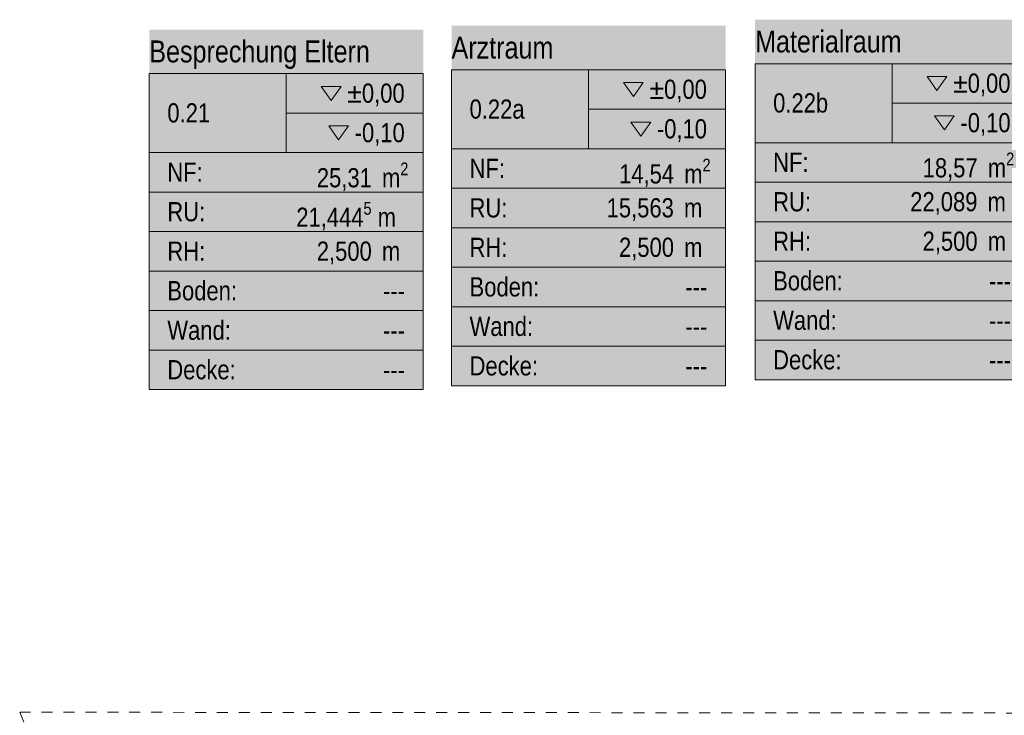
# Model space of a CAD drawing. Header units: metres. Extents: x -79 to 740, y -195 to 69.
# Tile 283 of 306: x 18.16 to 27.14, y 55.1 to 61.44. Entities that reach past the tile are written whole.
import ezdxf
from ezdxf.enums import TextEntityAlignment as Align

# ---------------------------------------------------------------- set-up
doc = ezdxf.new("R2010")
doc.units = ezdxf.units.M
doc.header["$MEASUREMENT"] = 0
doc.linetypes.add('Strichlinie_ eng', pattern=[0.115, 0.075, -0.04])
doc.layers.add('30 Dach', color=7, linetype='Continuous')
doc.layers.add('Neubau_80 Raum', color=7, linetype='Continuous')
doc.styles.add('ERSTELLTER_STIL_1', font='ARIALN.TTF')
doc.styles.add('ERSTELLTER_STIL_2', font='ARIALN.TTF')

# ---------------------------------------------------------------- blocks, each defined once
blk = doc.blocks.new('Besprechung Eltern_0.21_22_1', base_point=(19.0489, 59.5817))
at = {"layer": 'Neubau_80 Raum', "linetype": 'Continuous', "lineweight": 0, "true_color": 0x272a1c}
blk.add_hatch(color=250, dxfattribs=at).paths.add_polyline_path([(19.3374, 58.0701), (21.8374, 58.0701), (21.8374, 61.354), (19.3374, 61.354)])
at = {"layer": 'Neubau_80 Raum', "linetype": 'Continuous', "lineweight": 0, "true_color": 0x000000}
blk.add_hatch(color=18, dxfattribs=at).paths.add_polyline_path([(20.9745, 60.4757), (21.0645, 60.3484), (21.1546, 60.4757)])
at = {"layer": 'Neubau_80 Raum', "color": 7, "linetype": 'Continuous', "lineweight": 9}
for p, q in [((21.8374, 60.9525), (19.3374, 60.9525)), ((19.3374, 60.9525), (19.3374, 58.0701)), ((19.3374, 60.9525), (21.8374, 60.9525)), ((19.3374, 60.2319), (19.3374, 60.9525)), ((20.5874, 60.9525), (20.5874, 60.2319)), ((21.8374, 58.0701), (21.8374, 60.9525)), ((21.8374, 60.9525), (21.8374, 60.2319)), ((20.5874, 60.5922), (21.8374, 60.5922)), ((21.8374, 60.2319), (19.3374, 60.2319)), ((19.3374, 60.2319), (21.8374, 60.2319)), ((19.3374, 59.8716), (19.3374, 60.2319)), ((21.8374, 60.2319), (21.8374, 59.8716)), ((21.8374, 59.8716), (19.3374, 59.8716)), ((19.3374, 59.8716), (21.8374, 59.8716)), ((19.3374, 59.5113), (19.3374, 59.8716)), ((21.8374, 59.8716), (21.8374, 59.5113)), ((21.8374, 59.5113), (19.3374, 59.5113)), ((19.3374, 59.5113), (21.8374, 59.5113)), ((19.3374, 59.151), (19.3374, 59.5113)), ((21.8374, 59.5113), (21.8374, 59.151)), ((21.8374, 59.151), (19.3374, 59.151)), ((19.3374, 59.151), (21.8374, 59.151)), ((19.3374, 58.7907), (19.3374, 59.151)), ((21.8374, 59.151), (21.8374, 58.7907)), ((21.8374, 58.7907), (19.3374, 58.7907)), ((19.3374, 58.7907), (21.8374, 58.7907)), ((19.3374, 58.4304), (19.3374, 58.7907)), ((21.8374, 58.7907), (21.8374, 58.4304)), ((21.8374, 58.4304), (19.3374, 58.4304)), ((19.3374, 58.4304), (21.8374, 58.4304)), ((19.3374, 58.0701), (19.3374, 58.4304)), ((21.8374, 58.4304), (21.8374, 58.0701)), ((19.3374, 58.0701), (21.8374, 58.0701)), ((21.8374, 58.0701), (19.3374, 58.0701))]:
    blk.add_line(p, q, dxfattribs=at)
at = {"layer": 'Neubau_80 Raum', "color": 7, "linetype": 'Continuous', "lineweight": 13, "flags": 128}
for points in [[(20.9063, 60.836), (20.9964, 60.7087), (21.0864, 60.836)], [(20.9745, 60.4757), (21.0645, 60.3484), (21.1546, 60.4757)]]:
    blk.add_lwpolyline(points, close=True, dxfattribs=at)
at = {"layer": 'Neubau_80 Raum', "color": 7, "lineweight": 9, "char_height": 0.175, "attachment_point": 1, "style": 'ERSTELLTER_STIL_2'}
for s, insert in [('\\A1;{\\pql;\\pt0,0.05;\\fArial Narrow|b0|i0|c0|p0;\\W1.000000;±0,00\\fArial Narrow|b0|i0|c0|p0;\\W1.000000;\\A1{\\H.66x;\\S^  ;}\\fArial Narrow|b0|i0|c0|p0;\\W1.000000;\\fArial Narrow|b0|i0|c0|p0;\\W1.000000;\\A1{\\H.66x;\\S^  ;}}', (21.1428, 60.8624)), ('\\A1;{\\pql;\\pt0,0.05;\\fArial Narrow|b0|i0|c0|p0;\\W1.000000;-0,10\\fArial Narrow|b0|i0|c0|p0;\\W1.000000;\\A1{\\H.66x;\\S^  ;}\\fArial Narrow|b0|i0|c0|p0;\\W1.000000;\\fArial Narrow|b0|i0|c0|p0;\\W1.000000;\\A1{\\H.66x;\\S^  ;}}', (21.2109, 60.5021)), ('\\A1;{\\pql;\\pt0,0.05;\\fArial Narrow|b0|i0|c0|p0;\\W1.000000;25,31\\fArial Narrow|b0|i0|c0|p0;\\W1.000000;\\A1{\\H.66x;\\S^  ;}\\fArial Narrow|b0|i0|c0|p0;\\W1.000000; m\\fArial Narrow|b0|i0|c0|p0;\\W1.000000;\\A1{\\H.66x;\\S2^  ;}}', (20.8662, 60.1418)), ('\\A1;{\\pql;\\pt0,0.05;\\fArial Narrow|b0|i0|c0|p0;\\W1.000000;21,444\\fArial Narrow|b0|i0|c0|p0;\\W1.000000;\\A1{\\H.66x;\\S5^  ;}\\fArial Narrow|b0|i0|c0|p0;\\W1.000000; m\\fArial Narrow|b0|i0|c0|p0;\\W1.000000;\\A1{\\H.66x;\\S^  ;}}', (20.6785, 59.7815)), ('\\A1;{\\pql;\\pt0,0.05;\\fArial Narrow|b0|i0|c0|p0;\\W1.000000;2,500\\fArial Narrow|b0|i0|c0|p0;\\W1.000000;\\A1{\\H.66x;\\S^  ;}\\fArial Narrow|b0|i0|c0|p0;\\W1.000000; m\\fArial Narrow|b0|i0|c0|p0;\\W1.000000;\\A1{\\H.66x;\\S^  ;}}', (20.8655, 59.4212))]:
    blk.add_mtext(s, dxfattribs=dict(at, insert=insert))
at = {"layer": 'Neubau_80 Raum', "color": 7, "lineweight": 9}
for tag, height, style, p in [('DUMMY_850', 0.2, 'ERSTELLTER_STIL_1', (21.6727, 61.3179)), ('ROOM_NAME', 0.2, 'ERSTELLTER_STIL_1', (19.3374, 61.2553)), ('ROOM_NUMBER', 0.175, 'ERSTELLTER_STIL_2', (19.5021, 60.6823)), ('measuredNetAreaCode', 0.175, 'ERSTELLTER_STIL_2', (19.5021, 60.1411)), ('perimeterCode', 0.175, 'ERSTELLTER_STIL_2', (19.5021, 59.7808)), ('ceilingHeightCode', 0.175, 'ERSTELLTER_STIL_2', (19.5021, 59.4205)), ('measuredAreaCode', 0.175, 'ERSTELLTER_STIL_2', (19.5021, 59.0602)), ('DUMMY_851_0', 0.175, 'ERSTELLTER_STIL_2', (21.4704, 59.0584)), ('DUMMY_852', 0.175, 'ERSTELLTER_STIL_2', (19.5021, 58.6999)), ('DUMMY_851_1', 0.175, 'ERSTELLTER_STIL_2', (21.4704, 58.6981)), ('DUMMY_853', 0.175, 'ERSTELLTER_STIL_2', (19.5021, 58.3396)), ('DUMMY_851_2', 0.175, 'ERSTELLTER_STIL_2', (21.4704, 58.3378))]:
    blk.add_attdef(tag, text='', height=height, dxfattribs=dict(at, style=style)).set_placement(p, align=Align.TOP_LEFT)
blk = doc.blocks.new('Arztraum_0.22a_30_1', base_point=(23.3446, 42.4584))
at = {"layer": 'Neubau_80 Raum', "linetype": 'Continuous', "lineweight": 0, "true_color": 0x272a1c}
blk.add_hatch(color=250, dxfattribs=at).paths.add_polyline_path([(22.0946, 58.1051), (24.5946, 58.1051), (24.5946, 61.3889), (22.0946, 61.3889)])
at = {"layer": 'Neubau_80 Raum', "linetype": 'Continuous', "lineweight": 0, "true_color": 0x000000}
blk.add_hatch(color=18, dxfattribs=at).paths.add_polyline_path([(23.7316, 60.5107), (23.8217, 60.3833), (23.9117, 60.5107)])
at = {"layer": 'Neubau_80 Raum', "color": 7, "linetype": 'Continuous', "lineweight": 9}
for p, q in [((24.5946, 60.9875), (22.0946, 60.9875)), ((22.0946, 60.9875), (22.0946, 58.1051)), ((22.0946, 60.9875), (24.5946, 60.9875)), ((22.0946, 60.2669), (22.0946, 60.9875)), ((23.3446, 60.9875), (23.3446, 60.2669)), ((24.5946, 58.1051), (24.5946, 60.9875)), ((24.5946, 60.9875), (24.5946, 60.2669)), ((23.3446, 60.6272), (24.5946, 60.6272)), ((24.5946, 60.2669), (22.0946, 60.2669)), ((22.0946, 60.2669), (24.5946, 60.2669)), ((22.0946, 59.9066), (22.0946, 60.2669)), ((24.5946, 60.2669), (24.5946, 59.9066)), ((24.5946, 59.9066), (22.0946, 59.9066)), ((22.0946, 59.9066), (24.5946, 59.9066)), ((22.0946, 59.5463), (22.0946, 59.9066)), ((24.5946, 59.9066), (24.5946, 59.5463)), ((24.5946, 59.5463), (22.0946, 59.5463)), ((22.0946, 59.5463), (24.5946, 59.5463)), ((22.0946, 59.186), (22.0946, 59.5463)), ((24.5946, 59.5463), (24.5946, 59.186)), ((24.5946, 59.186), (22.0946, 59.186)), ((22.0946, 59.186), (24.5946, 59.186)), ((22.0946, 58.8257), (22.0946, 59.186)), ((24.5946, 59.186), (24.5946, 58.8257)), ((24.5946, 58.8257), (22.0946, 58.8257)), ((22.0946, 58.8257), (24.5946, 58.8257)), ((22.0946, 58.4654), (22.0946, 58.8257)), ((24.5946, 58.8257), (24.5946, 58.4654)), ((24.5946, 58.4654), (22.0946, 58.4654)), ((22.0946, 58.4654), (24.5946, 58.4654)), ((22.0946, 58.1051), (22.0946, 58.4654)), ((24.5946, 58.4654), (24.5946, 58.1051)), ((22.0946, 58.1051), (24.5946, 58.1051)), ((24.5946, 58.1051), (22.0946, 58.1051))]:
    blk.add_line(p, q, dxfattribs=at)
at = {"layer": 'Neubau_80 Raum', "color": 7, "linetype": 'Continuous', "lineweight": 13, "flags": 128}
for points in [[(23.6634, 60.871), (23.7535, 60.7436), (23.8436, 60.871)], [(23.7316, 60.5107), (23.8217, 60.3833), (23.9117, 60.5107)]]:
    blk.add_lwpolyline(points, close=True, dxfattribs=at)
at = {"layer": 'Neubau_80 Raum', "color": 7, "lineweight": 9, "char_height": 0.175, "attachment_point": 1, "style": 'ERSTELLTER_STIL_2'}
for s, insert in [('\\A1;{\\pql;\\pt0,0.05;\\fArial Narrow|b0|i0|c0|p0;\\W1.000000;±0,00\\fArial Narrow|b0|i0|c0|p0;\\W1.000000;\\A1{\\H.66x;\\S^  ;}\\fArial Narrow|b0|i0|c0|p0;\\W1.000000;\\fArial Narrow|b0|i0|c0|p0;\\W1.000000;\\A1{\\H.66x;\\S^  ;}}', (23.8999, 60.8974)), ('\\A1;{\\pql;\\pt0,0.05;\\fArial Narrow|b0|i0|c0|p0;\\W1.000000;-0,10\\fArial Narrow|b0|i0|c0|p0;\\W1.000000;\\A1{\\H.66x;\\S^  ;}\\fArial Narrow|b0|i0|c0|p0;\\W1.000000;\\fArial Narrow|b0|i0|c0|p0;\\W1.000000;\\A1{\\H.66x;\\S^  ;}}', (23.9681, 60.5371)), ('\\A1;{\\pql;\\pt0,0.05;\\fArial Narrow|b0|i0|c0|p0;\\W1.000000;14,54\\fArial Narrow|b0|i0|c0|p0;\\W1.000000;\\A1{\\H.66x;\\S^  ;}\\fArial Narrow|b0|i0|c0|p0;\\W1.000000; m\\fArial Narrow|b0|i0|c0|p0;\\W1.000000;\\A1{\\H.66x;\\S2^  ;}}', (23.6234, 60.1768)), ('\\A1;{\\pql;\\pt0,0.05;\\fArial Narrow|b0|i0|c0|p0;\\W1.000000;15,563\\fArial Narrow|b0|i0|c0|p0;\\W1.000000;\\A1{\\H.66x;\\S^  ;}\\fArial Narrow|b0|i0|c0|p0;\\W1.000000; m\\fArial Narrow|b0|i0|c0|p0;\\W1.000000;\\A1{\\H.66x;\\S^  ;}}', (23.5099, 59.8165)), ('\\A1;{\\pql;\\pt0,0.05;\\fArial Narrow|b0|i0|c0|p0;\\W1.000000;2,500\\fArial Narrow|b0|i0|c0|p0;\\W1.000000;\\A1{\\H.66x;\\S^  ;}\\fArial Narrow|b0|i0|c0|p0;\\W1.000000; m\\fArial Narrow|b0|i0|c0|p0;\\W1.000000;\\A1{\\H.66x;\\S^  ;}}', (23.6226, 59.4562))]:
    blk.add_mtext(s, dxfattribs=dict(at, insert=insert))
at = {"layer": 'Neubau_80 Raum', "color": 7, "lineweight": 9}
for tag, height, style, p in [('DUMMY_850', 0.2, 'ERSTELLTER_STIL_1', (24.4299, 61.3529)), ('ROOM_NAME', 0.2, 'ERSTELLTER_STIL_1', (22.0946, 61.2903)), ('ROOM_NUMBER', 0.175, 'ERSTELLTER_STIL_2', (22.2593, 60.7172)), ('measuredNetAreaCode', 0.175, 'ERSTELLTER_STIL_2', (22.2593, 60.1761)), ('perimeterCode', 0.175, 'ERSTELLTER_STIL_2', (22.2593, 59.8158)), ('ceilingHeightCode', 0.175, 'ERSTELLTER_STIL_2', (22.2593, 59.4555)), ('measuredAreaCode', 0.175, 'ERSTELLTER_STIL_2', (22.2593, 59.0952)), ('DUMMY_851_0', 0.175, 'ERSTELLTER_STIL_2', (24.2275, 59.0933)), ('DUMMY_852', 0.175, 'ERSTELLTER_STIL_2', (22.2593, 58.7349)), ('DUMMY_851_1', 0.175, 'ERSTELLTER_STIL_2', (24.2275, 58.7331)), ('DUMMY_853', 0.175, 'ERSTELLTER_STIL_2', (22.2593, 58.3746)), ('DUMMY_851_2', 0.175, 'ERSTELLTER_STIL_2', (24.2275, 58.3728))]:
    blk.add_attdef(tag, text='', height=height, dxfattribs=dict(at, style=style)).set_placement(p, align=Align.TOP_LEFT)
blk = doc.blocks.new('Materialraum_0.22b_38_1', base_point=(26.1142, 59.8028))
at = {"layer": 'Neubau_80 Raum', "linetype": 'Continuous', "lineweight": 0, "true_color": 0x272a1c}
blk.add_hatch(color=250, dxfattribs=at).paths.add_polyline_path([(24.8642, 58.1609), (27.3642, 58.1609), (27.3642, 61.4447), (24.8642, 61.4447)])
at = {"layer": 'Neubau_80 Raum', "linetype": 'Continuous', "lineweight": 0, "true_color": 0x000000}
blk.add_hatch(color=18, dxfattribs=at).paths.add_polyline_path([(26.5012, 60.5665), (26.5913, 60.4391), (26.6814, 60.5665)])
at = {"layer": 'Neubau_80 Raum', "color": 7, "linetype": 'Continuous', "lineweight": 9}
for p, q in [((27.3642, 61.0433), (24.8642, 61.0433)), ((24.8642, 61.0433), (24.8642, 58.1609)), ((24.8642, 61.0433), (27.3642, 61.0433)), ((24.8642, 60.3227), (24.8642, 61.0433)), ((26.1142, 61.0433), (26.1142, 60.3227)), ((27.3642, 58.1609), (27.3642, 61.0433)), ((27.3642, 61.0433), (27.3642, 60.3227)), ((26.1142, 60.683), (27.3642, 60.683)), ((27.3642, 60.3227), (24.8642, 60.3227)), ((24.8642, 60.3227), (27.3642, 60.3227)), ((24.8642, 59.9624), (24.8642, 60.3227)), ((27.3642, 60.3227), (27.3642, 59.9624)), ((27.3642, 59.9624), (24.8642, 59.9624)), ((24.8642, 59.9624), (27.3642, 59.9624)), ((24.8642, 59.6021), (24.8642, 59.9624)), ((27.3642, 59.9624), (27.3642, 59.6021)), ((27.3642, 59.6021), (24.8642, 59.6021)), ((24.8642, 59.6021), (27.3642, 59.6021)), ((24.8642, 59.2418), (24.8642, 59.6021)), ((27.3642, 59.6021), (27.3642, 59.2418)), ((27.3642, 59.2418), (24.8642, 59.2418)), ((24.8642, 59.2418), (27.3642, 59.2418)), ((24.8642, 58.8815), (24.8642, 59.2418)), ((27.3642, 59.2418), (27.3642, 58.8815)), ((27.3642, 58.8815), (24.8642, 58.8815)), ((24.8642, 58.8815), (27.3642, 58.8815)), ((24.8642, 58.5212), (24.8642, 58.8815)), ((27.3642, 58.8815), (27.3642, 58.5212)), ((27.3642, 58.5212), (24.8642, 58.5212)), ((24.8642, 58.5212), (27.3642, 58.5212)), ((24.8642, 58.1609), (24.8642, 58.5212)), ((27.3642, 58.5212), (27.3642, 58.1609)), ((24.8642, 58.1609), (27.3642, 58.1609)), ((27.3642, 58.1609), (24.8642, 58.1609))]:
    blk.add_line(p, q, dxfattribs=at)
at = {"layer": 'Neubau_80 Raum', "color": 7, "linetype": 'Continuous', "lineweight": 13, "flags": 128}
for points in [[(26.4331, 60.9268), (26.5232, 60.7994), (26.6132, 60.9268)], [(26.5012, 60.5665), (26.5913, 60.4391), (26.6814, 60.5665)]]:
    blk.add_lwpolyline(points, close=True, dxfattribs=at)
at = {"layer": 'Neubau_80 Raum', "color": 7, "lineweight": 9, "char_height": 0.175, "attachment_point": 1, "style": 'ERSTELLTER_STIL_2'}
for s, insert in [('\\A1;{\\pql;\\pt0,0.05;\\fArial Narrow|b0|i0|c0|p0;\\W1.000000;±0,00\\fArial Narrow|b0|i0|c0|p0;\\W1.000000;\\A1{\\H.66x;\\S^  ;}\\fArial Narrow|b0|i0|c0|p0;\\W1.000000;\\fArial Narrow|b0|i0|c0|p0;\\W1.000000;\\A1{\\H.66x;\\S^  ;}}', (26.6696, 60.9532)), ('\\A1;{\\pql;\\pt0,0.05;\\fArial Narrow|b0|i0|c0|p0;\\W1.000000;-0,10\\fArial Narrow|b0|i0|c0|p0;\\W1.000000;\\A1{\\H.66x;\\S^  ;}\\fArial Narrow|b0|i0|c0|p0;\\W1.000000;\\fArial Narrow|b0|i0|c0|p0;\\W1.000000;\\A1{\\H.66x;\\S^  ;}}', (26.7377, 60.5929)), ('\\A1;{\\pql;\\pt0,0.05;\\fArial Narrow|b0|i0|c0|p0;\\W1.000000;18,57\\fArial Narrow|b0|i0|c0|p0;\\W1.000000;\\A1{\\H.66x;\\S^  ;}\\fArial Narrow|b0|i0|c0|p0;\\W1.000000; m\\fArial Narrow|b0|i0|c0|p0;\\W1.000000;\\A1{\\H.66x;\\S2^  ;}}', (26.393, 60.2326)), ('\\A1;{\\pql;\\pt0,0.05;\\fArial Narrow|b0|i0|c0|p0;\\W1.000000;22,089\\fArial Narrow|b0|i0|c0|p0;\\W1.000000;\\A1{\\H.66x;\\S^  ;}\\fArial Narrow|b0|i0|c0|p0;\\W1.000000; m\\fArial Narrow|b0|i0|c0|p0;\\W1.000000;\\A1{\\H.66x;\\S^  ;}}', (26.2796, 59.8723)), ('\\A1;{\\pql;\\pt0,0.05;\\fArial Narrow|b0|i0|c0|p0;\\W1.000000;2,500\\fArial Narrow|b0|i0|c0|p0;\\W1.000000;\\A1{\\H.66x;\\S^  ;}\\fArial Narrow|b0|i0|c0|p0;\\W1.000000; m\\fArial Narrow|b0|i0|c0|p0;\\W1.000000;\\A1{\\H.66x;\\S^  ;}}', (26.3923, 59.512))]:
    blk.add_mtext(s, dxfattribs=dict(at, insert=insert))
at = {"layer": 'Neubau_80 Raum', "color": 7, "lineweight": 9}
for tag, height, style, p in [('DUMMY_850', 0.2, 'ERSTELLTER_STIL_1', (27.1995, 61.4087)), ('ROOM_NAME', 0.2, 'ERSTELLTER_STIL_1', (24.8642, 61.3461)), ('ROOM_NUMBER', 0.175, 'ERSTELLTER_STIL_2', (25.0289, 60.773)), ('measuredNetAreaCode', 0.175, 'ERSTELLTER_STIL_2', (25.0289, 60.2319)), ('perimeterCode', 0.175, 'ERSTELLTER_STIL_2', (25.0289, 59.8716)), ('ceilingHeightCode', 0.175, 'ERSTELLTER_STIL_2', (25.0289, 59.5113)), ('measuredAreaCode', 0.175, 'ERSTELLTER_STIL_2', (25.0289, 59.151)), ('DUMMY_851_0', 0.175, 'ERSTELLTER_STIL_2', (26.9972, 59.1491)), ('DUMMY_852', 0.175, 'ERSTELLTER_STIL_2', (25.0289, 58.7907)), ('DUMMY_851_1', 0.175, 'ERSTELLTER_STIL_2', (26.9972, 58.7889)), ('DUMMY_853', 0.175, 'ERSTELLTER_STIL_2', (25.0289, 58.4304)), ('DUMMY_851_2', 0.175, 'ERSTELLTER_STIL_2', (26.9972, 58.4286))]:
    blk.add_attdef(tag, text='', height=height, dxfattribs=dict(at, style=style)).set_placement(p, align=Align.TOP_LEFT)

msp = doc.modelspace()

# ---------------------------------------------------------------- linework, layer by layer
at = {"layer": '30 Dach', "color": 7, "linetype": 'Strichlinie_ eng', "lineweight": 9}
for q in [(26.1869, 35.7372), (39.1545, 55.1106)]:
    msp.add_line((18.155, 55.1277), q, dxfattribs=at)

# ---------------------------------------------------------------- block references
at = {"layer": 'Neubau_80 Raum', "color": 7, "linetype": 'Continuous', "lineweight": 13}
ref = msp.add_blockref('Materialraum_0.22b_38_1', (26.1142, 59.8028), dxfattribs=at)
ref.add_attrib('ROOM_NAME', 'Materialraum', dxfattribs={"color": 7, "lineweight": 9, "height": 0.2, "style": 'ERSTELLTER_STIL_1'}).set_placement((24.8642, 61.3461), align=Align.TOP_LEFT)
ref.add_attrib('ROOM_NUMBER', '0.22b', dxfattribs={"color": 7, "lineweight": 9, "height": 0.175, "style": 'ERSTELLTER_STIL_2'}).set_placement((25.0289, 60.773), align=Align.TOP_LEFT)
ref.add_attrib('measuredAreaCode', 'Boden: ', dxfattribs={"color": 7, "lineweight": 9, "height": 0.175, "style": 'ERSTELLTER_STIL_2'}).set_placement((25.0289, 59.151), align=Align.TOP_LEFT)
ref.add_attrib('measuredNetAreaCode', 'NF: ', dxfattribs={"color": 7, "lineweight": 9, "height": 0.175, "style": 'ERSTELLTER_STIL_2'}).set_placement((25.0289, 60.2319), align=Align.TOP_LEFT)
ref.add_attrib('perimeterCode', 'RU: ', dxfattribs={"color": 7, "lineweight": 9, "height": 0.175, "style": 'ERSTELLTER_STIL_2'}).set_placement((25.0289, 59.8716), align=Align.TOP_LEFT)
ref.add_attrib('ceilingHeightCode', 'RH: ', dxfattribs={"color": 7, "lineweight": 9, "height": 0.175, "style": 'ERSTELLTER_STIL_2'}).set_placement((25.0289, 59.5113), align=Align.TOP_LEFT)
ref.add_attrib('DUMMY_851', '---', dxfattribs={"color": 7, "lineweight": 9, "height": 0.175, "style": 'ERSTELLTER_STIL_2'}).set_placement((26.9972, 59.1491), align=Align.TOP_LEFT)
ref.add_attrib('DUMMY_851_1', '---', dxfattribs={"color": 7, "lineweight": 9, "height": 0.175, "style": 'ERSTELLTER_STIL_2'}).set_placement((26.9972, 58.7889), align=Align.TOP_LEFT)
ref.add_attrib('DUMMY_851_2', '---', dxfattribs={"color": 7, "lineweight": 9, "height": 0.175, "style": 'ERSTELLTER_STIL_2'}).set_placement((26.9972, 58.4286), align=Align.TOP_LEFT)
ref.add_attrib('DUMMY_852', 'Wand: ', dxfattribs={"color": 7, "lineweight": 9, "height": 0.175, "style": 'ERSTELLTER_STIL_2'}).set_placement((25.0289, 58.7907), align=Align.TOP_LEFT)
ref.add_attrib('DUMMY_853', 'Decke: ', dxfattribs={"color": 7, "lineweight": 9, "height": 0.175, "style": 'ERSTELLTER_STIL_2'}).set_placement((25.0289, 58.4304), align=Align.TOP_LEFT)
ref = msp.add_blockref('Besprechung Eltern_0.21_22_1', (19.0489, 59.5817), dxfattribs=at)
ref.add_attrib('ROOM_NAME', 'Besprechung Eltern', dxfattribs={"color": 7, "lineweight": 9, "height": 0.2, "style": 'ERSTELLTER_STIL_1'}).set_placement((19.3374, 61.2553), align=Align.TOP_LEFT)
ref.add_attrib('ROOM_NUMBER', '0.21', dxfattribs={"color": 7, "lineweight": 9, "height": 0.175, "style": 'ERSTELLTER_STIL_2'}).set_placement((19.5021, 60.6823), align=Align.TOP_LEFT)
ref.add_attrib('measuredAreaCode', 'Boden: ', dxfattribs={"color": 7, "lineweight": 9, "height": 0.175, "style": 'ERSTELLTER_STIL_2'}).set_placement((19.5021, 59.0602), align=Align.TOP_LEFT)
ref.add_attrib('measuredNetAreaCode', 'NF: ', dxfattribs={"color": 7, "lineweight": 9, "height": 0.175, "style": 'ERSTELLTER_STIL_2'}).set_placement((19.5021, 60.1411), align=Align.TOP_LEFT)
ref.add_attrib('perimeterCode', 'RU: ', dxfattribs={"color": 7, "lineweight": 9, "height": 0.175, "style": 'ERSTELLTER_STIL_2'}).set_placement((19.5021, 59.7808), align=Align.TOP_LEFT)
ref.add_attrib('ceilingHeightCode', 'RH: ', dxfattribs={"color": 7, "lineweight": 9, "height": 0.175, "style": 'ERSTELLTER_STIL_2'}).set_placement((19.5021, 59.4205), align=Align.TOP_LEFT)
ref.add_attrib('DUMMY_851', '---', dxfattribs={"color": 7, "lineweight": 9, "height": 0.175, "style": 'ERSTELLTER_STIL_2'}).set_placement((21.4704, 59.0584), align=Align.TOP_LEFT)
ref.add_attrib('DUMMY_851_1', '---', dxfattribs={"color": 7, "lineweight": 9, "height": 0.175, "style": 'ERSTELLTER_STIL_2'}).set_placement((21.4704, 58.6981), align=Align.TOP_LEFT)
ref.add_attrib('DUMMY_851_2', '---', dxfattribs={"color": 7, "lineweight": 9, "height": 0.175, "style": 'ERSTELLTER_STIL_2'}).set_placement((21.4704, 58.3378), align=Align.TOP_LEFT)
ref.add_attrib('DUMMY_852', 'Wand: ', dxfattribs={"color": 7, "lineweight": 9, "height": 0.175, "style": 'ERSTELLTER_STIL_2'}).set_placement((19.5021, 58.6999), align=Align.TOP_LEFT)
ref.add_attrib('DUMMY_853', 'Decke: ', dxfattribs={"color": 7, "lineweight": 9, "height": 0.175, "style": 'ERSTELLTER_STIL_2'}).set_placement((19.5021, 58.3396), align=Align.TOP_LEFT)
ref = msp.add_blockref('Arztraum_0.22a_30_1', (23.3446, 42.4584), dxfattribs=at)
ref.add_attrib('ROOM_NAME', 'Arztraum', dxfattribs={"color": 7, "lineweight": 9, "height": 0.2, "style": 'ERSTELLTER_STIL_1'}).set_placement((22.0946, 61.2903), align=Align.TOP_LEFT)
ref.add_attrib('ROOM_NUMBER', '0.22a', dxfattribs={"color": 7, "lineweight": 9, "height": 0.175, "style": 'ERSTELLTER_STIL_2'}).set_placement((22.2593, 60.7172), align=Align.TOP_LEFT)
ref.add_attrib('measuredAreaCode', 'Boden: ', dxfattribs={"color": 7, "lineweight": 9, "height": 0.175, "style": 'ERSTELLTER_STIL_2'}).set_placement((22.2593, 59.0952), align=Align.TOP_LEFT)
ref.add_attrib('measuredNetAreaCode', 'NF: ', dxfattribs={"color": 7, "lineweight": 9, "height": 0.175, "style": 'ERSTELLTER_STIL_2'}).set_placement((22.2593, 60.1761), align=Align.TOP_LEFT)
ref.add_attrib('perimeterCode', 'RU: ', dxfattribs={"color": 7, "lineweight": 9, "height": 0.175, "style": 'ERSTELLTER_STIL_2'}).set_placement((22.2593, 59.8158), align=Align.TOP_LEFT)
ref.add_attrib('ceilingHeightCode', 'RH: ', dxfattribs={"color": 7, "lineweight": 9, "height": 0.175, "style": 'ERSTELLTER_STIL_2'}).set_placement((22.2593, 59.4555), align=Align.TOP_LEFT)
ref.add_attrib('DUMMY_851', '---', dxfattribs={"color": 7, "lineweight": 9, "height": 0.175, "style": 'ERSTELLTER_STIL_2'}).set_placement((24.2275, 59.0933), align=Align.TOP_LEFT)
ref.add_attrib('DUMMY_851_1', '---', dxfattribs={"color": 7, "lineweight": 9, "height": 0.175, "style": 'ERSTELLTER_STIL_2'}).set_placement((24.2275, 58.7331), align=Align.TOP_LEFT)
ref.add_attrib('DUMMY_851_2', '---', dxfattribs={"color": 7, "lineweight": 9, "height": 0.175, "style": 'ERSTELLTER_STIL_2'}).set_placement((24.2275, 58.3728), align=Align.TOP_LEFT)
ref.add_attrib('DUMMY_852', 'Wand: ', dxfattribs={"color": 7, "lineweight": 9, "height": 0.175, "style": 'ERSTELLTER_STIL_2'}).set_placement((22.2593, 58.7349), align=Align.TOP_LEFT)
ref.add_attrib('DUMMY_853', 'Decke: ', dxfattribs={"color": 7, "lineweight": 9, "height": 0.175, "style": 'ERSTELLTER_STIL_2'}).set_placement((22.2593, 58.3746), align=Align.TOP_LEFT)

doc.saveas('drawing.dxf')
